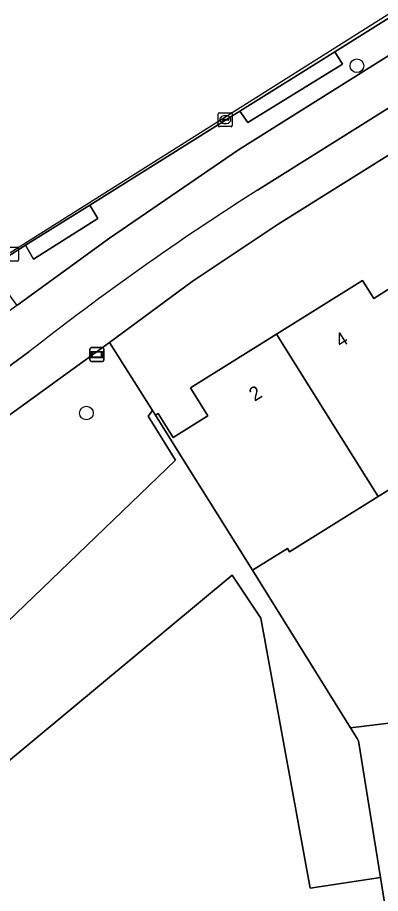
# Model space of a CAD drawing. Extents: x 160077 to 160948, y 386481 to 387498.
# Drawn here: x 160123.7 to 160149.7, y 387307 to 387369.8 of the extents above; entities that cross this region are included whole.
import ezdxf

# ---------------------------------------------------------------- set-up
doc = ezdxf.new("R2010")
doc.units = 0
for name, color, linetype in [('IMGEO_Berm_open', 7, 'Continuous'), ('IMGEO_Boom', 7, 'Continuous'), ('IMGEO_Erf', 7, 'Continuous'), ('IMGEO_Fietspad_open', 7, 'Continuous'), ('IMGEO_Groenvoorziening', 7, 'Continuous'), ('IMGEO_Kolk', 7, 'Continuous'), ('IMGEO_Pand', 7, 'Continuous'), ('IMGEO_Pand_nummerreeks', 7, 'Continuous'), ('IMGEO_Rijbaan_lokaal_gesloten', 7, 'Continuous'), ('IMGEO_Verklikker', 7, 'Continuous'), ('IMGEO_Voetpad_open', 7, 'Continuous')]:
    doc.layers.add(name, color=color, linetype=linetype)

msp = doc.modelspace()

# ---------------------------------------------------------------- linework, layer by layer
at = {"layer": 'IMGEO_Berm_open'}
msp.add_lwpolyline([(160156.631, 387373.741), (160146.407, 387367.336), (160146.959, 387366.435), (160140.191, 387362.257), (160139.613, 387363.077), (160128.888, 387356.345), (160129.462, 387355.397), (160124.838, 387352.486), (160124.272, 387353.471), (160123.28, 387352.824), (160121.686, 387351.844), (160123.646, 387349.147), (160130.284, 387353.98), (160139.521, 387360.312), (160201.088, 387399.003)], dxfattribs=at)
at = {"layer": 'IMGEO_Boom'}
for centre in [(160147.993, 387366.324), (160128.638, 387341.455)]:
    msp.add_circle(centre, 0.489, dxfattribs=at)
at = {"layer": 'IMGEO_Erf'}
for points in [[(160281.905, 387442.396), (160142.361, 387354.983), (160136.196, 387350.879), (160130.296, 387346.507), (160133.36, 387341.629), (160133.57, 387341.295), (160133.76, 387341.414), (160134.835, 387339.696), (160137.335, 387341.261), (160136.236, 387343.015), (160136.088, 387343.252), (160142.245, 387347.104), (160148.398, 387350.953), (160149.203, 387349.666), (160151.693, 387351.223)], [(160158.191, 387340.897), (160149.523, 387335.475), (160143.178, 387331.507), (160143.019, 387331.761), (160140.514, 387330.194), (160147.536, 387318.896), (160170.455, 387321.701)]]:
    msp.add_lwpolyline(points, dxfattribs=at)
at = {"layer": 'IMGEO_Fietspad_open'}
for points in [[(160140.876, 387357.421), (160187.132, 387386.441), (160191.413, 387389.134), (160255.073, 387429.003), (160256.289, 387429.772), (160273.122, 387440.293), (160278.495, 387443.763), (160282.321, 387446.132), (160288.169, 387449.309)], [(160277.663, 387446.976), (160201.088, 387399.003), (160139.521, 387360.312), (160130.284, 387353.98), (160123.646, 387349.147), (160107.41, 387337.279), (160103.253, 387334.242), (160105.052, 387331.844), (160109.714, 387335.223), (160112.133, 387336.88), (160120.167, 387342.659), (160124.516, 387345.828)]]:
    msp.add_lwpolyline(points, dxfattribs=at)
msp.add_arc((160249.179, 387187.245), 201.716, 122.47325, 128.17094, dxfattribs=at)
at = {"layer": 'IMGEO_Groenvoorziening'}
for points in [[(160141.124, 387326.758), (160139.057, 387329.83), (160120.193, 387314.153), (160115.943, 387319.74), (160135, 387338.07), (160133.048, 387341.231), (160133.36, 387341.629), (160130.296, 387346.507), (160106.771, 387329.448), (160101.386, 387325.554), (160104.15, 387318.343), (160109.024, 387320.599), (160139.785, 387274.28), (160141.641, 387274.55), (160146.224, 387275.251), (160154.726, 387276.548), (160149.674, 387308.189), (160144.653, 387307.431)], [(160138.029, 387334.168), (160136.222, 387337.057), (160133.57, 387341.295), (160133.36, 387341.629), (160133.048, 387341.231), (160135, 387338.07), (160115.943, 387319.74), (160120.193, 387314.153), (160139.057, 387329.83), (160141.124, 387326.758), (160144.653, 387307.431), (160149.674, 387308.189), (160148.112, 387317.97), (160147.999, 387318.151), (160147.536, 387318.896), (160140.514, 387330.194)]]:
    msp.add_lwpolyline(points, close=True, dxfattribs=at)
at = {"layer": 'IMGEO_Kolk'}
for p, q in [((160138.073, 387362.04), (160138.073, 387362.892)), ((160138.148, 387362.966), (160139, 387362.966)), ((160138.561, 387362.746), (160138.586, 387362.746)), ((160139.074, 387362.892), (160139.074, 387362.04)), ((160138.332, 387362.46), (160138.332, 387362.472)), ((160138.77, 387362.423), (160138.372, 387362.423)), ((160138.375, 387362.509), (160138.773, 387362.509)), ((160138.584, 387362.186), (160138.559, 387362.186)), ((160138.816, 387362.472), (160138.816, 387362.46)), ((160139, 387361.966), (160138.148, 387361.966)), ((160122.854, 387353.324), (160123.706, 387353.324)), ((160123.78, 387353.25), (160123.78, 387352.398)), ((160123.706, 387352.324), (160122.854, 387352.324))]:
    msp.add_line(p, q, dxfattribs=at)
for points in [[(160138.073, 387362.04), (160138.073, 387362.892)], [(160138.148, 387362.966), (160139, 387362.966)], [(160139.074, 387362.892), (160139.074, 387362.04)], [(160139, 387361.966), (160138.148, 387361.966)], [(160122.854, 387353.324), (160123.706, 387353.324)], [(160123.78, 387353.25), (160123.78, 387352.398)], [(160123.706, 387352.324), (160122.854, 387352.324)]]:
    msp.add_lwpolyline(points, dxfattribs=at)
for centre, radius, start, end in [((160138.15, 387362.89), 0.0765, 91.55205, 178.44795), ((160138.15, 387362.89), 0.0765, 91.55205, 178.44795), ((160138.998, 387362.89), 0.0765, 1.55205, 88.44795), ((160138.998, 387362.89), 0.0765, 1.55205, 88.44795), ((160138.372, 387362.469), 0.0403, 85.87752, 175.75265), ((160138.369, 387362.459), 0.0366, 178.93798, 274.71019), ((160138.773, 387362.466), 0.043, 264.86636, 352.45326), ((160138.777, 387362.471), 0.0386, 1.73085, 96.63898), ((160138.15, 387362.042), 0.0765, 181.55205, 268.44795), ((160138.15, 387362.042), 0.0765, 181.55205, 268.44795), ((160138.998, 387362.042), 0.0765, 271.55205, 358.44795), ((160138.998, 387362.042), 0.0765, 271.55205, 358.44795), ((160123.704, 387353.248), 0.0765, 1.55205, 88.44795), ((160123.704, 387353.248), 0.0765, 1.55205, 88.44795), ((160123.704, 387352.4), 0.0765, 271.55205, 358.44795), ((160123.704, 387352.4), 0.0765, 271.55205, 358.44795)]:
    msp.add_arc(centre, radius, start, end, dxfattribs=at)
for centre, major_axis, ratio, start_param, end_param in [((160138.56, 387362.466), (-0.387, 0.002), 0.722429, 4.712389, 7.853982), ((160138.585, 387362.466), (-0.39, 0.002), 0.717154, 1.570796, 4.712389)]:
    msp.add_ellipse(centre, major_axis=major_axis, ratio=ratio, start_param=start_param, end_param=end_param, dxfattribs=at)
at = {"layer": 'IMGEO_Pand'}
for points in [[(160150.392, 387353.565), (160150.274, 387353.491), (160151.693, 387351.223), (160149.203, 387349.666), (160148.398, 387350.953), (160142.245, 387347.104), (160146.877, 387339.703), (160149.523, 387335.475), (160158.191, 387340.897), (160156.244, 387344.01), (160156.354, 387344.079)], [(160142.245, 387347.104), (160136.088, 387343.252), (160136.236, 387343.015), (160137.335, 387341.261), (160134.835, 387339.696), (160133.76, 387341.414), (160133.57, 387341.295), (160136.222, 387337.057), (160138.029, 387334.168), (160140.514, 387330.194), (160143.019, 387331.761), (160143.178, 387331.507), (160149.523, 387335.475), (160146.877, 387339.703)]]:
    msp.add_lwpolyline(points, close=True, dxfattribs=at)
at = {"layer": 'IMGEO_Rijbaan_lokaal_gesloten'}
for points in [[(160294.319, 387458.176), (160295.246, 387458.632), (160297.857, 387459.735), (160297.454, 387460.709), (160297.454, 387460.71), (160283.183, 387453.929), (160116.568, 387348.763), (160095.802, 387335.473)], [(160119.676, 387350.589), (160121.686, 387351.844), (160123.28, 387352.824), (160124.272, 387353.471), (160128.888, 387356.345), (160139.613, 387363.077), (160146.407, 387367.336), (160156.631, 387373.741), (160164.411, 387378.644), (160174.48, 387384.948), (160181.271, 387389.226), (160192.263, 387396.104), (160199.915, 387400.901), (160211.037, 387407.848), (160217.84, 387412.127), (160228.018, 387418.51), (160236.549, 387423.884), (160247.635, 387430.764), (160254.43, 387435.062), (160264.617, 387441.486), (160272.308, 387446.268), (160275.682, 387448.397)]]:
    msp.add_lwpolyline(points, dxfattribs=at)
at = {"layer": 'IMGEO_Verklikker'}
for p, q in [((160128.889, 387345.241), (160128.889, 387346.041)), ((160128.889, 387346.041), (160128.889, 387345.241)), ((160128.989, 387346.141), (160129.779, 387346.141)), ((160129.779, 387346.141), (160128.989, 387346.141)), ((160129.879, 387346.041), (160129.879, 387345.241)), ((160129.879, 387345.241), (160129.879, 387346.041)), ((160129.779, 387345.141), (160128.989, 387345.141)), ((160128.989, 387345.141), (160129.779, 387345.141))]:
    msp.add_line(p, q, dxfattribs=at)
for points in [[(160128.99, 387345.873), (160129.778, 387345.873), (160129.778, 387345.409), (160128.99, 387345.409), (160128.99, 387345.873)], [(160129.055, 387345.808), (160129.055, 387345.474), (160129.713, 387345.474), (160129.713, 387345.808), (160129.055, 387345.808)]]:
    msp.add_lwpolyline(points, dxfattribs=at)
for centre, start, end in [((160128.989, 387346.041), 90, 180), ((160128.989, 387346.041), 90, 180), ((160129.779, 387346.041), 0, 90), ((160129.779, 387346.041), 360, 90), ((160128.989, 387345.241), 180, 270), ((160128.989, 387345.241), 180, 270), ((160129.779, 387345.241), 270, 0), ((160129.779, 387345.241), 270, 0)]:
    msp.add_arc(centre, 0.1, start, end, dxfattribs=at)
at = {"layer": 'IMGEO_Voetpad_open'}
for points in [[(160288.169, 387449.309), (160282.321, 387446.132), (160278.495, 387443.763), (160273.122, 387440.293), (160256.289, 387429.772), (160255.073, 387429.003), (160191.413, 387389.134), (160187.132, 387386.441), (160140.876, 387357.421)], [(160099.614, 387324.439), (160101.386, 387325.554), (160106.771, 387329.448), (160130.296, 387346.507), (160136.196, 387350.879), (160142.361, 387354.983), (160281.905, 387442.396)], [(160124.516, 387345.828), (160120.167, 387342.659), (160112.133, 387336.88), (160109.714, 387335.223), (160105.052, 387331.844), (160102.559, 387329.987)], [(160170.455, 387321.701), (160147.536, 387318.896), (160147.999, 387318.151), (160148.112, 387317.97), (160149.674, 387308.189), (160154.726, 387276.548)]]:
    msp.add_lwpolyline(points, dxfattribs=at)
for points in [[(160146.407, 387367.336), (160139.613, 387363.077), (160140.191, 387362.257), (160146.959, 387366.435)], [(160129.462, 387355.397), (160128.888, 387356.345), (160124.272, 387353.471), (160124.838, 387352.486)]]:
    msp.add_lwpolyline(points, close=True, dxfattribs=at)
msp.add_arc((160249.179, 387187.245), 201.716, 122.47325, 128.17094, dxfattribs=at)

# ---------------------------------------------------------------- texts
at = {"layer": 'IMGEO_Pand_nummerreeks'}
for s, p in [('4', (160146.828, 387346.101)), ('2', (160140.671, 387342.25))]:
    msp.add_text(s, height=1, rotation=32.02834, dxfattribs=at).set_placement(p)

doc.saveas('drawing.dxf')
